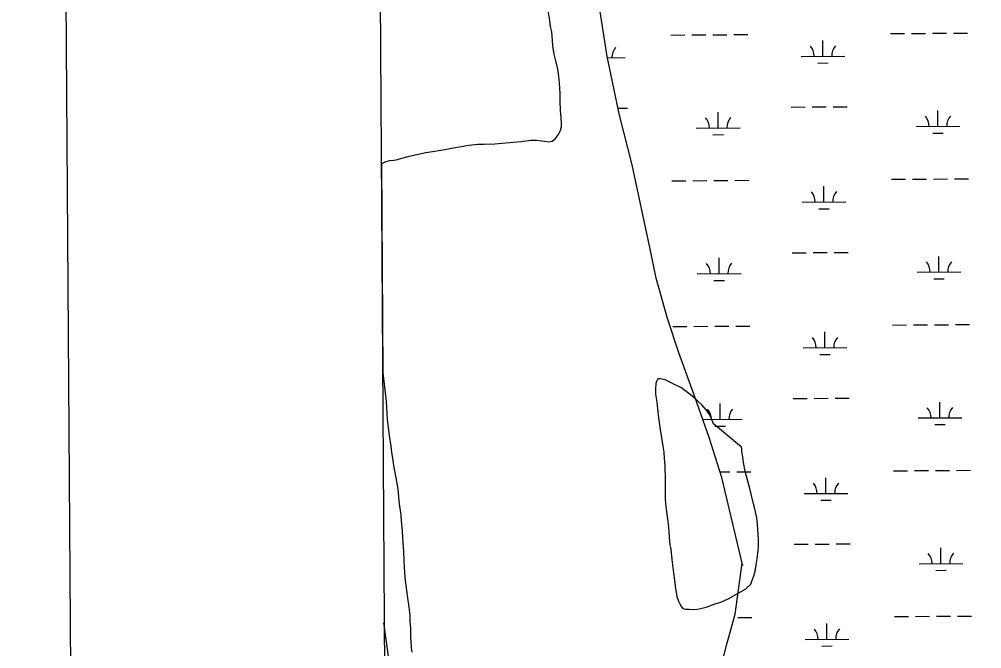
# Model space of a CAD drawing. Extents: x 3508733 to 3546731, y 546897 to 572481.
# Drawn here: x 3512071 to 3514269, y 554012 to 555449 of the extents above; entities that cross this region are included whole.
import ezdxf

# ---------------------------------------------------------------- set-up
doc = ezdxf.new("R2010")
doc.units = 0
for name, color, linetype in [('V-ANNO-SYMB', 7, 'Continuous'), ('V-GRID-FRAM', 7, 'Continuous'), ('V-ROAD-CNTR', 7, 'Continuous'), ('V-SITE-VEGE', 7, 'Continuous'), ('V-WETL-SWMP', 7, 'Continuous')]:
    doc.layers.add(name, color=color, linetype=linetype)

msp = doc.modelspace()

# ---------------------------------------------------------------- linework, layer by layer
at = {"layer": 'V-ANNO-SYMB'}
msp.add_lwpolyline([(3512227.2, 548124.6), (3545309.6, 548350.7), (3545153, 571266.8), (3512070.6, 571040.6), (3512227.2, 548124.6)], dxfattribs=at)
at = {"layer": 'V-GRID-FRAM'}
msp.add_lwpolyline([(3512800, 570478.9), (3544431.3, 570695.1), (3544563.5, 552512.4), (3512916.4, 552296.1), (3512800, 570478.9)], dxfattribs=at)
at = {"layer": 'V-ROAD-CNTR'}
msp.add_lwpolyline([(3512902.3, 554071.1), (3512933.9, 553847.6)], dxfattribs=at)
at = {"layer": 'V-SITE-VEGE'}
for p, q in [((3513282.3, 555445.9), (3513277.4, 555473.4)), ((3513284, 555432.7), (3513282.3, 555445.9)), ((3513286.5, 555420.2), (3513284, 555432.7)), ((3513288.2, 555400.8), (3513286.5, 555420.2)), ((3513289.5, 555388), (3513288.2, 555400.8)), ((3513292.3, 555369.4), (3513289.5, 555388)), ((3513295.5, 555356.9), (3513292.3, 555369.4)), ((3513300.4, 555335), (3513295.5, 555356.9)), ((3513302.8, 555319.3), (3513300.4, 555335)), ((3513304.2, 555303.6), (3513302.8, 555319.3)), ((3513305.8, 555278.9), (3513304.2, 555303.6)), ((3513305.8, 555263.2), (3513305.8, 555278.9)), ((3513306.4, 555240), (3513305.8, 555263.2)), ((3513308.1, 555226), (3513306.4, 555240)), ((3513309.1, 555210.3), (3513308.1, 555226)), ((3513309.1, 555203.2), (3513309.1, 555210.3)), ((3513302.2, 555186), (3513306.2, 555193.2)), ((3513306.2, 555193.2), (3513309.1, 555203.2)), ((3513157, 555164.9), (3513173.8, 555165.9)), ((3513173.8, 555165.9), (3513199.2, 555168.6)), ((3513199.2, 555168.6), (3513216.7, 555170.3)), ((3513216.7, 555170.3), (3513238.9, 555172.7)), ((3513238.9, 555172.7), (3513251.8, 555172.7)), ((3513251.8, 555172.7), (3513270, 555170.5)), ((3513270, 555170.5), (3513280, 555169)), ((3513280, 555169), (3513287.5, 555170.7)), ((3513287.5, 555170.7), (3513294.3, 555176.1)), ((3513294.3, 555176.1), (3513302.2, 555186)), ((3512961.1, 555136.1), (3512999.4, 555144.5)), ((3512999.4, 555144.5), (3513014.4, 555147.3)), ((3513014.4, 555147.3), (3513029.1, 555149.4)), ((3513029.1, 555149.4), (3513050.9, 555153.2)), ((3513050.9, 555153.2), (3513057.7, 555154.6)), ((3513057.7, 555154.6), (3513097, 555161.9)), ((3513097, 555161.9), (3513117.7, 555164)), ((3513117.7, 555164), (3513132.4, 555163.9)), ((3513132.4, 555163.9), (3513157, 555164.9)), ((3512898.3, 555119.8), (3512906.4, 555123.8)), ((3512906.4, 555123.8), (3512916.4, 555126.6)), ((3512916.4, 555126.6), (3512926.1, 555127.1)), ((3512926.1, 555127.1), (3512931.1, 555128)), ((3512931.1, 555128), (3512947.2, 555132.6)), ((3512947.2, 555132.6), (3512961.1, 555136.1)), ((3512901.3, 554641.6), (3512898.3, 555119.8)), ((3512906.6, 554602.9), (3512901.3, 554641.6)), ((3513524.1, 554617.3), (3513523.7, 554605.1)), ((3513525.9, 554622.3), (3513524.1, 554617.3)), ((3513528.8, 554628), (3513525.9, 554622.3)), ((3513530.9, 554628.3), (3513528.8, 554628)), ((3513534.8, 554628.3), (3513530.9, 554628.3)), ((3513545.6, 554625.8), (3513534.8, 554628.3)), ((3513555.2, 554621.1), (3513545.6, 554625.8)), ((3513570.2, 554613.5), (3513555.2, 554621.1)), ((3512909, 554576.8), (3512906.6, 554602.9)), ((3513523.7, 554605.1), (3513523.6, 554593.3)), ((3513581.2, 554608.1), (3513570.2, 554613.5)), ((3513600.1, 554594.8), (3513581.2, 554608.1)), ((3513610.4, 554586.5), (3513600.1, 554594.8)), ((3512911.3, 554535.7), (3512909, 554576.8)), ((3513523.6, 554593.3), (3513526.7, 554574.7)), ((3513526.7, 554574.7), (3513528.1, 554560.1)), ((3513629.6, 554568.9), (3513610.4, 554586.5)), ((3513528.1, 554560.1), (3513530.5, 554539.4)), ((3513639.6, 554557.1), (3513629.6, 554568.9)), ((3513647.4, 554546.3), (3513639.6, 554557.1)), ((3512913.7, 554518.1), (3512911.3, 554535.7)), ((3513530.5, 554539.4), (3513535, 554507.5)), ((3513655.9, 554525.6), (3513647.4, 554546.3)), ((3512915.8, 554499.2), (3512913.7, 554518.1)), ((3513535, 554507.5), (3513537.5, 554494.3)), ((3513720.3, 554472), (3513655.9, 554525.6)), ((3512920.3, 554474.5), (3512915.8, 554499.2)), ((3513537.5, 554494.3), (3513540.2, 554474.6)), ((3512921.7, 554460.6), (3512920.3, 554474.5)), ((3513540.2, 554474.6), (3513542.3, 554460.7)), ((3513720.7, 554468.5), (3513720.3, 554472)), ((3513721, 554462.4), (3513720.7, 554468.5)), ((3513723.1, 554450.2), (3513721, 554462.4)), ((3512924.8, 554441.6), (3512921.7, 554460.6)), ((3512926.2, 554430.5), (3512924.8, 554441.6)), ((3513542.3, 554460.7), (3513543.7, 554446.4)), ((3513543.7, 554446.4), (3513544.7, 554430.3)), ((3513724.4, 554437.4), (3513723.1, 554450.2)), ((3512929, 554414.4), (3512926.2, 554430.5)), ((3513544.7, 554430.3), (3513545.6, 554397.8)), ((3513728.6, 554417.3), (3513724.4, 554437.4)), ((3512934.9, 554381.5), (3512929, 554414.4)), ((3513545.6, 554397.8), (3513545.9, 554376.7)), ((3513732.5, 554403), (3513728.6, 554417.3)), ((3513738.8, 554377.6), (3513732.5, 554403)), ((3512936.6, 554369), (3512934.9, 554381.5)), ((3513545.9, 554376.7), (3513545.8, 554355.3)), ((3513747.3, 554342.9), (3513738.8, 554377.6)), ((3512938.3, 554349), (3512936.6, 554369)), ((3513545.8, 554355.3), (3513546.8, 554342.8)), ((3512939.7, 554337.2), (3512938.3, 554349)), ((3512942.5, 554317.9), (3512939.7, 554337.2)), ((3513546.8, 554342.8), (3513549.6, 554319.2)), ((3513750.4, 554331.1), (3513747.3, 554342.9)), ((3513755, 554311.1), (3513750.4, 554331.1)), ((3512943.8, 554303.3), (3512942.5, 554317.9)), ((3513549.6, 554319.2), (3513552, 554303.4)), ((3513756.3, 554296.4), (3513755, 554311.1)), ((3512945.5, 554281.1), (3512943.8, 554303.3)), ((3513552, 554303.4), (3513553.7, 554280.5)), ((3513759, 554261.4), (3513756.3, 554296.4)), ((3512946.2, 554265.4), (3512945.5, 554281.1)), ((3512948.5, 554233.9), (3512946.2, 554265.4)), ((3513553.7, 554280.5), (3513555, 554265.9)), ((3513555, 554265.9), (3513556.4, 554249.8)), ((3513556.4, 554249.8), (3513558.5, 554239.1)), ((3513757.9, 554237.1), (3513758.6, 554243.2)), ((3513758.6, 554243.2), (3513759, 554261.4)), ((3512949.9, 554213.2), (3512948.5, 554233.9)), ((3513558.5, 554239.1), (3513560.9, 554215.8)), ((3513756, 554217.5), (3513757.9, 554237.1)), ((3512950.5, 554198.5), (3512949.9, 554213.2)), ((3512951.8, 554175.7), (3512950.5, 554198.5)), ((3513560.9, 554215.8), (3513564.7, 554185.1)), ((3513750.9, 554188.9), (3513753.8, 554203.9)), ((3513753.8, 554203.9), (3513756, 554217.5)), ((3513564.7, 554185.1), (3513567.1, 554168.3)), ((3513744, 554166.1), (3513748.3, 554178.6)), ((3513748.3, 554178.6), (3513750.9, 554188.9)), ((3512953.2, 554161.7), (3512951.8, 554175.7)), ((3512956.3, 554139.5), (3512953.2, 554161.7)), ((3513567.1, 554168.3), (3513568.8, 554155.1)), ((3513568.8, 554155.1), (3513572.7, 554131.5)), ((3513730, 554149), (3513741.1, 554159.7)), ((3513741.1, 554159.7), (3513744, 554166.1)), ((3512957.7, 554127.4), (3512956.3, 554139.5)), ((3513689.8, 554125.9), (3513702, 554133)), ((3513702, 554133), (3513719.6, 554143)), ((3513719.6, 554143), (3513730, 554149)), ((3512960.1, 554112.7), (3512957.7, 554127.4)), ((3512962.6, 554094.5), (3512960.1, 554112.7)), ((3513572.7, 554131.5), (3513576.2, 554120.4)), ((3513576.2, 554120.4), (3513579, 554114.3)), ((3513579, 554114.3), (3513583.3, 554107.5)), ((3513645.5, 554109.3), (3513661.9, 554115)), ((3513661.9, 554115), (3513672.6, 554118.5)), ((3513672.6, 554118.5), (3513689.8, 554125.9)), ((3512963.2, 554088.4), (3512962.6, 554094.5)), ((3512963.2, 554083.4), (3512963.2, 554088.4)), ((3513583.3, 554107.5), (3513585.8, 554104.2)), ((3513585.8, 554104.2), (3513592.5, 554102.4)), ((3513592.5, 554102.4), (3513599.7, 554102.4)), ((3513599.7, 554102.4), (3513613.3, 554102)), ((3513613.3, 554102), (3513623.6, 554103.4)), ((3513623.6, 554103.4), (3513639.7, 554107.2)), ((3513639.7, 554107.2), (3513645.5, 554109.3)), ((3512963.5, 554075.2), (3512963.2, 554083.4)), ((3512964.5, 554058), (3512963.5, 554075.2)), ((3512964.5, 554049.1), (3512964.5, 554058)), ((3512964.8, 554037), (3512964.5, 554049.1)), ((3512965.5, 554028.7), (3512964.8, 554037)), ((3512966.1, 554015.2), (3512965.5, 554028.7)), ((3512967.9, 554004.1), (3512966.1, 554015.2))]:
    msp.add_line(p, q, dxfattribs=at)
at = {"layer": 'V-WETL-SWMP'}
for p, q in [((3513412.9, 555363.6), (3513395.3, 555481.1)), ((3513558.4, 555412.9), (3513590.4, 555413.1)), ((3513606.4, 555413.2), (3513638.4, 555413.4)), ((3513654.4, 555413.5), (3513686.4, 555413.7)), ((3513702.4, 555413.9), (3513734.4, 555414.1)), ((3514060.3, 555416.3), (3514092.3, 555416.5)), ((3514108.3, 555416.6), (3514140.3, 555416.8)), ((3514156.3, 555417), (3514188.3, 555417.2)), ((3514204.3, 555417.3), (3514236.3, 555417.5)), ((3513906.1, 555364.5), (3513905.8, 555400.5)), ((3513441.4, 555229.7), (3513412.9, 555363.6)), ((3513856.1, 555364.2), (3513956.1, 555364.8)), ((3513413.4, 555361.1), (3513454.2, 555361.4)), ((3513894.2, 555349), (3513918.2, 555349.2)), ((3513438, 555245.9), (3513459.6, 555246)), ((3513666.7, 555201), (3513666.5, 555237)), ((3513833.5, 555248.6), (3513865.5, 555248.8)), ((3513881.5, 555248.9), (3513913.5, 555249.1)), ((3513929.5, 555249.2), (3513961.5, 555249.4)), ((3514168.6, 555204.4), (3514168.4, 555240.4)), ((3513470, 555116.7), (3513441.4, 555229.7)), ((3513616.7, 555200.7), (3513716.7, 555201.3)), ((3514118.6, 555204.1), (3514218.6, 555204.8)), ((3514156.7, 555188.9), (3514180.7, 555189.1)), ((3513654.8, 555185.5), (3513678.8, 555185.7)), ((3513511, 554928.1), (3513470, 555116.7)), ((3513560.7, 555080.2), (3513592.7, 555080.4)), ((3513608.7, 555080.5), (3513640.7, 555080.7)), ((3513656.7, 555080.9), (3513688.7, 555081.1)), ((3513704.7, 555081.2), (3513736.7, 555081.4)), ((3514062.6, 555083.6), (3514094.6, 555083.9)), ((3514110.6, 555084), (3514142.6, 555084.2)), ((3514158.6, 555084.3), (3514190.6, 555084.5)), ((3514206.6, 555084.6), (3514238.6, 555084.8)), ((3513908.4, 555031.8), (3513908.1, 555067.8)), ((3513858.4, 555031.5), (3513958.4, 555032.2)), ((3513896.5, 555016.3), (3513920.5, 555016.5)), ((3513525.2, 554858), (3513511, 554928.1)), ((3513669, 554868.3), (3513668.8, 554904.3)), ((3513835.7, 554915.9), (3513867.7, 554916.1)), ((3513883.7, 554916.2), (3513915.7, 554916.5)), ((3513931.7, 554916.6), (3513963.7, 554916.8)), ((3514170.9, 554871.8), (3514170.7, 554907.8)), ((3513551.1, 554765.9), (3513525.2, 554858)), ((3513619, 554868), (3513719, 554868.7)), ((3514120.9, 554871.4), (3514220.9, 554872.1)), ((3513657.1, 554852.8), (3513681.1, 554853)), ((3514159, 554856.3), (3514183, 554856.4)), ((3513577.2, 554687.5), (3513551.1, 554765.9)), ((3513563, 554747.5), (3513595, 554747.8)), ((3513611, 554747.9), (3513643, 554748.1)), ((3513659, 554748.2), (3513691, 554748.4)), ((3513707, 554748.5), (3513739, 554748.7)), ((3514064.9, 554751), (3514096.9, 554751.2)), ((3514112.9, 554751.3), (3514144.9, 554751.5)), ((3514160.9, 554751.6), (3514192.9, 554751.8)), ((3514208.9, 554751.9), (3514240.9, 554752.2)), ((3513910.6, 554699.2), (3513910.4, 554735.2)), ((3513613.1, 554587.3), (3513577.2, 554687.5)), ((3513860.6, 554698.8), (3513960.6, 554699.5)), ((3513898.7, 554683.7), (3513922.7, 554683.8)), ((3513646.3, 554494.3), (3513613.1, 554587.3)), ((3513838, 554583.2), (3513870, 554583.5)), ((3513886, 554583.6), (3513918, 554583.8)), ((3513934, 554583.9), (3513966, 554584.1)), ((3514173.2, 554539.1), (3514172.9, 554575.1)), ((3513671.3, 554535.7), (3513671, 554571.7)), ((3513631.6, 554535.4), (3513721.3, 554536)), ((3514123.2, 554538.8), (3514223.2, 554539.4)), ((3513659.4, 554520.2), (3513683.4, 554520.3)), ((3514161.3, 554523.6), (3514185.3, 554523.7)), ((3513675, 554403.1), (3513646.3, 554494.3)), ((3514067.1, 554418.3), (3514099.1, 554418.5)), ((3514115.1, 554418.6), (3514147.1, 554418.8)), ((3514163.1, 554419), (3514195.1, 554419.2)), ((3514211.1, 554419.3), (3514243.1, 554419.5)), ((3513671.1, 554415.6), (3513693.3, 554415.7)), ((3513721.4, 554207.3), (3513675, 554403.1)), ((3513709.3, 554415.9), (3513741.2, 554416.1)), ((3513912.9, 554366.5), (3513912.7, 554402.5)), ((3513862.9, 554366.2), (3513962.9, 554366.8)), ((3513901, 554351), (3513925, 554351.2)), ((3513840.3, 554250.6), (3513872.3, 554250.8)), ((3513888.3, 554250.9), (3513920.3, 554251.1)), ((3513936.3, 554251.2), (3513968.3, 554251.4)), ((3514175.4, 554206.4), (3514175.2, 554242.4)), ((3513705.4, 554090.9), (3513721.4, 554207.3)), ((3513720.8, 554203.3), (3513723.5, 554203.3)), ((3514125.4, 554206.1), (3514225.4, 554206.8)), ((3514163.6, 554190.9), (3514187.5, 554191.1)), ((3513686.8, 554022.7), (3513705.4, 554090.9)), ((3513711.5, 554083.2), (3513743.5, 554083.4)), ((3513915.2, 554033.8), (3513914.9, 554069.8)), ((3514069.4, 554085.6), (3514101.4, 554085.8)), ((3514117.4, 554086), (3514149.4, 554086.2)), ((3514165.4, 554086.3), (3514197.4, 554086.5)), ((3514213.4, 554086.6), (3514245.4, 554086.8)), ((3513675.7, 553980.9), (3513686.8, 554022.7)), ((3513865.2, 554033.5), (3513965.2, 554034.2)), ((3513903.3, 554018.3), (3513927.3, 554018.5))]:
    msp.add_line(p, q, dxfattribs=at)
for centre, start, end in [((3513850.8, 555364.6), 359.6198, 41.1635), ((3513961.3, 555365.4), 139.6198, 181.1635), ((3513459.4, 555361.9), 139.6198, 181.1635), ((3513611.5, 555201.1), 359.6198, 41.1635), ((3513722, 555201.9), 139.6198, 181.1635), ((3514113.4, 555204.5), 359.6198, 41.1635), ((3514223.9, 555205.3), 139.6198, 181.1635), ((3513963.6, 555032.7), 139.6198, 181.1635), ((3513853.1, 555031.9), 359.6198, 41.1635), ((3513613.8, 554868.4), 359.6198, 41.1635), ((3513724.2, 554869.2), 139.6198, 181.1635), ((3514115.7, 554871.9), 359.6198, 41.1635), ((3514226.1, 554872.6), 139.6198, 181.1635), ((3513855.4, 554699.3), 359.6198, 41.1635), ((3513965.9, 554700), 139.6198, 181.1635), ((3513616, 554535.8), 359.6198, 41.1635), ((3513726.5, 554536.5), 139.6198, 181.1635), ((3514117.9, 554539.2), 359.6198, 41.1635), ((3514228.4, 554539.9), 139.6198, 181.1635), ((3513857.7, 554366.6), 359.6198, 41.1635), ((3513968.1, 554367.4), 139.6198, 181.1635), ((3514120.2, 554206.5), 359.6198, 41.1635), ((3514230.7, 554207.3), 139.6198, 181.1635), ((3513859.9, 554033.9), 359.6198, 41.1635), ((3513970.4, 554034.7), 139.6198, 181.1635)]:
    msp.add_arc(centre, 35.2, start, end, dxfattribs=at)

doc.saveas('drawing.dxf')
